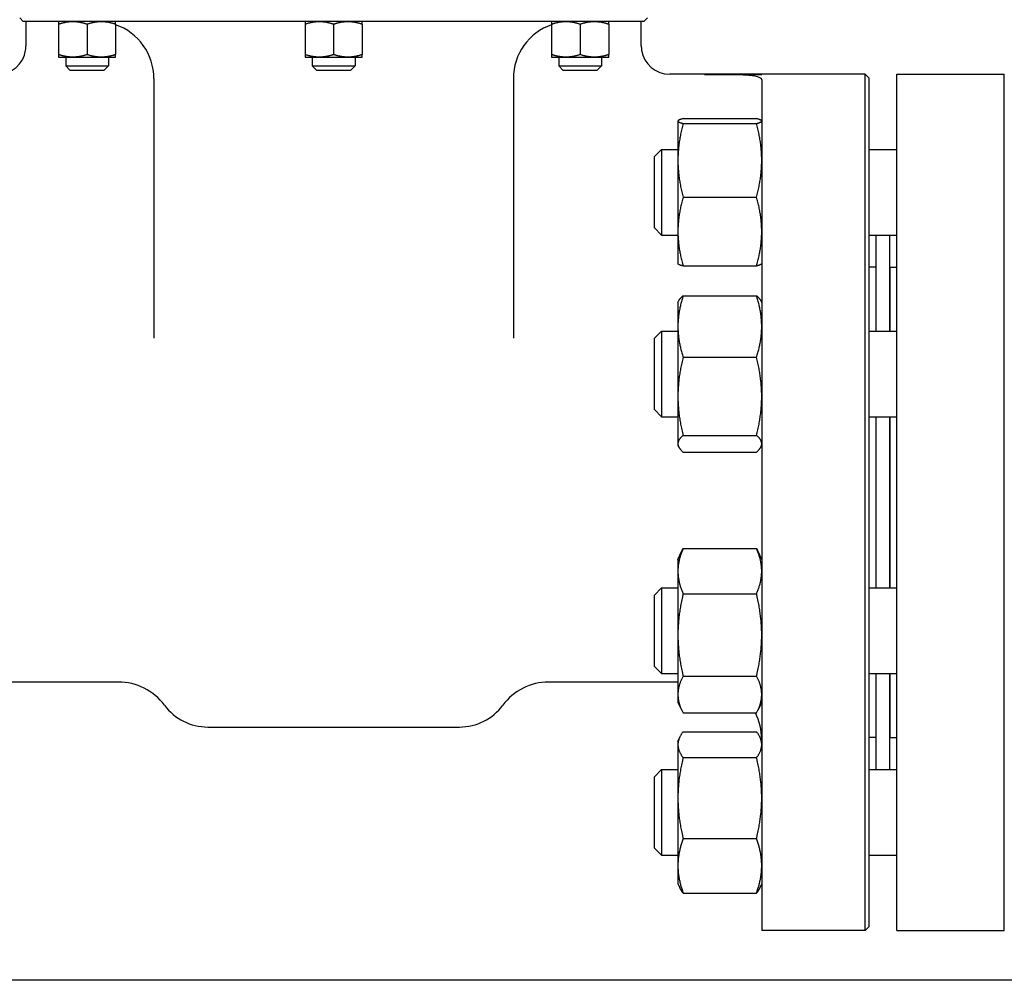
# Model space of a CAD drawing. Header units: inches. Extents: x 18 to 846, y -67 to 561.
# Tile 555 of 656: x 751.22 to 759.84, y 212.54 to 220.96. Entities that reach past the tile are written whole.
import ezdxf

# ---------------------------------------------------------------- set-up
doc = ezdxf.new("R2010")
doc.units = ezdxf.units.IN
doc.header["$LTSCALE"] = 24
doc.header["$MEASUREMENT"] = 0
doc.layers.add('Visible (ANSI)', color=7, linetype='Continuous', lineweight=30)

msp = doc.modelspace()

# ---------------------------------------------------------------- linework, layer by layer
at = {"layer": 'Visible (ANSI)'}
for p, q in [((751.24705, 220.94296), (751.2158, 220.97421)), ((756.68455, 220.94296), (756.7158, 220.97421)), ((751.31014, 220.94296), (751.24705, 220.94296)), ((751.2708, 220.94296), (751.2708, 220.73036)), ((752.8316, 220.94296), (751.31014, 220.94296)), ((751.55636, 220.92063), (751.55636, 220.65279)), ((751.80636, 220.92063), (751.80636, 220.65279)), ((752.05636, 220.92063), (752.05636, 220.65279)), ((755.10001, 220.94296), (752.8316, 220.94296)), ((753.7158, 220.92063), (753.7158, 220.65279)), ((753.9658, 220.92063), (753.9658, 220.65279)), ((754.2158, 220.92063), (754.2158, 220.65279)), ((756.62147, 220.94296), (755.10001, 220.94296)), ((755.87525, 220.92063), (755.87525, 220.65279)), ((756.12525, 220.92063), (756.12525, 220.65279)), ((756.37525, 220.92063), (756.37525, 220.65279)), ((756.68455, 220.94296), (756.62147, 220.94296)), ((756.6608, 220.73036), (756.6608, 220.94296)), ((751.55636, 220.63046), (751.68136, 220.63046)), ((751.61886, 220.63046), (751.61886, 220.55502)), ((751.68136, 220.63046), (751.93136, 220.63046)), ((751.93136, 220.63046), (752.05636, 220.63046)), ((751.99386, 220.63046), (751.99386, 220.55502)), ((753.7158, 220.63046), (753.8408, 220.63046)), ((753.7783, 220.63046), (753.7783, 220.55502)), ((753.8408, 220.63046), (754.0908, 220.63046)), ((754.0908, 220.63046), (754.2158, 220.63046)), ((754.1533, 220.63046), (754.1533, 220.55502)), ((755.87525, 220.63046), (756.00025, 220.63046)), ((755.93775, 220.63046), (755.93775, 220.55502)), ((756.00025, 220.63046), (756.25025, 220.63046)), ((756.25025, 220.63046), (756.37525, 220.63046)), ((756.31275, 220.63046), (756.31275, 220.55502)), ((751.61886, 220.55502), (751.99386, 220.55502)), ((751.65611, 220.51777), (751.61886, 220.55502)), ((751.95661, 220.51777), (751.99386, 220.55502)), ((753.7783, 220.55502), (754.1533, 220.55502)), ((753.81555, 220.51777), (753.7783, 220.55502)), ((754.11605, 220.51777), (754.1533, 220.55502)), ((755.93775, 220.55502), (756.31275, 220.55502)), ((755.975, 220.51777), (755.93775, 220.55502)), ((756.2755, 220.51777), (756.31275, 220.55502)), ((751.65611, 220.51777), (751.95661, 220.51777)), ((753.81555, 220.51777), (754.11605, 220.51777)), ((755.975, 220.51777), (756.2755, 220.51777)), ((757.7158, 220.48036), (756.9108, 220.48036)), ((757.2158, 220.47903), (757.7158, 220.47903)), ((758.62205, 220.48036), (757.7158, 220.48036)), ((757.7158, 220.47903), (757.7158, 220.48036)), ((758.62205, 212.98036), (758.62205, 220.48036)), ((758.6533, 220.44911), (758.62205, 220.48036)), ((758.9008, 212.98036), (758.9008, 220.48036)), ((758.9008, 220.48036), (759.8408, 220.48036)), ((759.8408, 212.98036), (759.8408, 220.48036)), ((752.391, 220.44296), (752.391, 218.16793)), ((755.54061, 220.44296), (755.54061, 218.16793)), ((757.7158, 220.43205), (757.7158, 212.98036)), ((758.6533, 220.44911), (758.6533, 213.01161)), ((756.9818, 220.07157), (756.98231, 220.07266)), ((756.9818, 220.07157), (756.9818, 220.07048)), ((756.9818, 220.07048), (756.9818, 219.72661)), ((757.02689, 220.09176), (757.67072, 220.09176)), ((757.02689, 220.04921), (757.67072, 220.04921)), ((757.7158, 220.07157), (757.7153, 220.07266)), ((756.7758, 219.75907), (756.8383, 219.82157)), ((756.8383, 219.82157), (756.8383, 219.07157)), ((756.8383, 219.82157), (756.9818, 219.82157)), ((758.6533, 219.82157), (758.9008, 219.82157)), ((756.7758, 219.13407), (756.7758, 219.75907)), ((756.9818, 219.72661), (756.9818, 219.1027)), ((757.02689, 219.40402), (757.67072, 219.40402)), ((756.7758, 219.13407), (756.8383, 219.07157)), ((756.9818, 219.1027), (756.9818, 218.82157)), ((756.8383, 219.07157), (756.9818, 219.07157)), ((758.6533, 219.07157), (758.9008, 219.07157)), ((758.7158, 219.07157), (758.7158, 218.23045)), ((758.8358, 219.07157), (758.8358, 218.23045)), ((756.9818, 218.82157), (756.98231, 218.82048)), ((757.7158, 218.82157), (757.7153, 218.82048)), ((757.02689, 218.80138), (757.67072, 218.80138)), ((758.7158, 218.79036), (758.6533, 218.79036)), ((758.8408, 218.23045), (758.8408, 218.79036)), ((758.8408, 218.79036), (758.9008, 218.79036)), ((758.8408, 218.67036), (758.8358, 218.67036)), ((756.9818, 218.48045), (756.9879, 218.49353)), ((756.9818, 218.48045), (756.9818, 218.27057)), ((757.02689, 218.54033), (757.67072, 218.54033)), ((757.7158, 218.48045), (757.70971, 218.49353)), ((756.7758, 218.16795), (756.8383, 218.23045)), ((756.8383, 218.23045), (756.8383, 217.48045)), ((756.8383, 218.23045), (756.9818, 218.23045)), ((756.9818, 218.27057), (756.9818, 217.65838)), ((758.6533, 218.23045), (758.9008, 218.23045)), ((756.7758, 217.54295), (756.7758, 218.16795)), ((757.02689, 218.00082), (757.67072, 218.00082)), ((756.9818, 217.65838), (756.9818, 217.24326)), ((756.7758, 217.54295), (756.8383, 217.48045)), ((756.8383, 217.48045), (756.9818, 217.48045)), ((758.6533, 217.48045), (758.9008, 217.48045)), ((758.7158, 217.48045), (758.7158, 215.98028)), ((758.8358, 217.48045), (758.8358, 215.98028)), ((758.8408, 215.98028), (758.8408, 217.48045)), ((757.02689, 217.31594), (757.67072, 217.31594)), ((756.9818, 217.24326), (756.9818, 217.23045)), ((756.9818, 217.23045), (756.9879, 217.21738)), ((757.7158, 217.23045), (757.70971, 217.21738)), ((757.02689, 217.17058), (757.67072, 217.17058)), ((757.02689, 216.32571), (757.67072, 216.32571)), ((756.9818, 216.23028), (757.01636, 216.30438)), ((756.9818, 216.23028), (756.9818, 216.12718)), ((757.7158, 216.23028), (757.68125, 216.30438)), ((756.9818, 216.12718), (756.9818, 215.56843)), ((756.7758, 215.91778), (756.8383, 215.98028)), ((756.8383, 215.98028), (756.8383, 215.23028)), ((756.8383, 215.98028), (756.9818, 215.98028)), ((758.6533, 215.98028), (758.9008, 215.98028)), ((756.7758, 215.29278), (756.7758, 215.91778)), ((757.02689, 215.92864), (757.67072, 215.92864)), ((756.9818, 215.56843), (756.9818, 215.04653)), ((756.7758, 215.29278), (756.8383, 215.23028)), ((756.8383, 215.23028), (756.9818, 215.23028)), ((757.02689, 215.20821), (757.67072, 215.20821)), ((758.6533, 215.23028), (758.9008, 215.23028)), ((758.7158, 215.23028), (758.7158, 214.38916)), ((758.8358, 215.23028), (758.8358, 214.38916)), ((758.8408, 214.67036), (758.8408, 215.23028)), ((752.08197, 215.15556), (750.9498, 215.15556)), ((756.9818, 215.15556), (755.84964, 215.15556)), ((756.9818, 215.04653), (756.9818, 214.98028)), ((756.9818, 214.98028), (757.01636, 214.90617)), ((757.7158, 214.98028), (757.68125, 214.90617)), ((757.02689, 214.88484), (757.67072, 214.88484)), ((758.8408, 214.79036), (758.8358, 214.79036)), ((752.86344, 214.76186), (755.06817, 214.76186)), ((757.02689, 214.72106), (757.67072, 214.72106)), ((756.9818, 214.63916), (756.99747, 214.67276)), ((756.9818, 214.63916), (756.9818, 214.60728)), ((756.9818, 214.60728), (756.9818, 214.14005)), ((757.7158, 214.63916), (757.70014, 214.67276)), ((758.7158, 214.67036), (758.6533, 214.67036)), ((758.8408, 214.67036), (758.9008, 214.67036)), ((757.02689, 214.49349), (757.67072, 214.49349)), ((756.7758, 214.32666), (756.8383, 214.38916)), ((756.8383, 214.38916), (756.8383, 213.63916)), ((756.8383, 214.38916), (756.9818, 214.38916)), ((758.6533, 214.38916), (758.9008, 214.38916)), ((756.7758, 213.70166), (756.7758, 214.32666)), ((756.9818, 214.14005), (756.9818, 213.54693)), ((757.02689, 213.7866), (757.67072, 213.7866)), ((756.7758, 213.70166), (756.8383, 213.63916)), ((756.8383, 213.63916), (756.9818, 213.63916)), ((758.6533, 213.63916), (758.9008, 213.63916)), ((756.9818, 213.54693), (756.9818, 213.38916)), ((756.9818, 213.38916), (756.99747, 213.35556)), ((757.7158, 213.38916), (757.70014, 213.35556)), ((757.02689, 213.30726), (757.67072, 213.30726)), ((758.62205, 212.98036), (757.7158, 212.98036)), ((758.6533, 213.01161), (758.62205, 212.98036)), ((758.9008, 212.98036), (759.8408, 212.98036)), ((764.20632, 212.54286), (745.20632, 212.54286))]:
    msp.add_line(p, q, dxfattribs=at)
for centre, radius, start, end in [((751.891, 220.44296), 0.5, 0, 70.688206), ((756.04061, 220.44296), 0.5, 109.311794, 180), ((751.0208, 220.73036), 0.25, 270, 351.395888), ((756.9108, 220.73036), 0.25, 188.604112, 270), ((752.08197, 214.65556), 0.5, 36.522734, 90), ((755.84964, 214.65556), 0.5, 90, 143.477266), ((752.86344, 215.2343), 0.47244, 216.522734, 270), ((755.06817, 215.2343), 0.47244, 270, 323.477266), ((757.2158, 214.65556), 0.5, 0, 27.294411)]:
    msp.add_arc(centre, radius, start, end, dxfattribs=at)
for points, weights in [([(751.55636, 220.94296), (751.55636, 220.94296), (751.55636, 220.92063)], [1, 1.04314139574, 1.01001874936]), ([(751.55636, 220.92063), (751.62334, 220.94296), (751.68136, 220.94296)], [1.01001874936, 1.04314139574, 1]), ([(751.68136, 220.94296), (751.73937, 220.94296), (751.80636, 220.92063)], [1, 1.04314139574, 1.01001874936]), ([(751.80636, 220.92063), (751.87334, 220.94296), (751.93136, 220.94296)], [1.01001874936, 1.04314139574, 1]), ([(751.93136, 220.94296), (751.98937, 220.94296), (752.05636, 220.92063)], [1, 1.04314139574, 1.01001874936]), ([(752.05636, 220.92063), (752.05636, 220.93188), (752.05636, 220.93736)], [1.01001874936, 1.0264275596, 1.02411989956]), ([(753.7158, 220.94296), (753.7158, 220.94296), (753.7158, 220.92063)], [1, 1.04314139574, 1.01001874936]), ([(753.7158, 220.92063), (753.78279, 220.94296), (753.8408, 220.94296)], [1.01001874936, 1.04314139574, 1]), ([(753.8408, 220.94296), (753.89882, 220.94296), (753.9658, 220.92063)], [1, 1.04314139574, 1.01001874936]), ([(753.9658, 220.92063), (754.03279, 220.94296), (754.0908, 220.94296)], [1.01001874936, 1.04314139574, 1]), ([(754.0908, 220.94296), (754.14882, 220.94296), (754.2158, 220.92063)], [1, 1.04314139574, 1.01001874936]), ([(754.2158, 220.92063), (754.2158, 220.94296), (754.2158, 220.94296)], [1.01001874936, 1.04314139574, 1]), ([(755.87525, 220.92063), (755.94224, 220.94296), (756.00025, 220.94296)], [1.01001874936, 1.04314139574, 1]), ([(755.87525, 220.93736), (755.87525, 220.93188), (755.87525, 220.92063)], [1.02411989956, 1.0264275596, 1.01001874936]), ([(756.00025, 220.94296), (756.05827, 220.94296), (756.12525, 220.92063)], [1, 1.04314139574, 1.01001874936]), ([(756.12525, 220.92063), (756.19224, 220.94296), (756.25025, 220.94296)], [1.01001874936, 1.04314139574, 1]), ([(756.25025, 220.94296), (756.30827, 220.94296), (756.37525, 220.92063)], [1, 1.04314139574, 1.01001874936]), ([(756.37525, 220.92063), (756.37525, 220.94296), (756.37525, 220.94296)], [1.01001874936, 1.04314139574, 1]), ([(751.55636, 220.65279), (751.55636, 220.63046), (751.55636, 220.63046)], [1.01001874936, 1.04314139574, 1]), ([(751.68136, 220.63046), (751.62334, 220.63046), (751.55636, 220.65279)], [1, 1.04314139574, 1.01001874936]), ([(751.80636, 220.65279), (751.73937, 220.63046), (751.68136, 220.63046)], [1.01001874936, 1.04314139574, 1]), ([(751.93136, 220.63046), (751.87334, 220.63046), (751.80636, 220.65279)], [1, 1.04314139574, 1.01001874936]), ([(752.05636, 220.65279), (751.98937, 220.63046), (751.93136, 220.63046)], [1.01001874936, 1.04314139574, 1]), ([(752.05636, 220.63046), (752.05636, 220.63046), (752.05636, 220.65279)], [1, 1.04314139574, 1.01001874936]), ([(753.7158, 220.65279), (753.7158, 220.63046), (753.7158, 220.63046)], [1.01001874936, 1.04314139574, 1]), ([(753.8408, 220.63046), (753.78279, 220.63046), (753.7158, 220.65279)], [1, 1.04314139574, 1.01001874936]), ([(753.9658, 220.65279), (753.89882, 220.63046), (753.8408, 220.63046)], [1.01001874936, 1.04314139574, 1]), ([(754.0908, 220.63046), (754.03279, 220.63046), (753.9658, 220.65279)], [1, 1.04314139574, 1.01001874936]), ([(754.2158, 220.65279), (754.14882, 220.63046), (754.0908, 220.63046)], [1.01001874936, 1.04314139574, 1]), ([(754.2158, 220.63046), (754.2158, 220.63046), (754.2158, 220.65279)], [1, 1.04314139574, 1.01001874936]), ([(755.87525, 220.65279), (755.87525, 220.63046), (755.87525, 220.63046)], [1.01001874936, 1.04314139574, 1]), ([(756.00025, 220.63046), (755.94224, 220.63046), (755.87525, 220.65279)], [1, 1.04314139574, 1.01001874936]), ([(756.12525, 220.65279), (756.05827, 220.63046), (756.00025, 220.63046)], [1.01001874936, 1.04314139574, 1]), ([(756.25025, 220.63046), (756.19224, 220.63046), (756.12525, 220.65279)], [1, 1.04314139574, 1.01001874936]), ([(756.37525, 220.65279), (756.30827, 220.63046), (756.25025, 220.63046)], [1.01001874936, 1.04314139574, 1]), ([(756.37525, 220.63046), (756.37525, 220.63046), (756.37525, 220.65279)], [1, 1.04314139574, 1.01001874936]), ([(757.02689, 220.09176), (756.9818, 220.08036), (756.9818, 220.07048)], [1, 1.0379548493, 1]), ([(756.9818, 220.07048), (756.9818, 220.06061), (757.02689, 220.04921)], [1, 1.0379548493, 1]), ([(757.02689, 220.04921), (756.9818, 219.87633), (756.9818, 219.72661)], [1, 1.0379548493, 1]), ([(757.7158, 220.07048), (757.7158, 220.08036), (757.67072, 220.09176)], [1, 1.0379548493, 1]), ([(757.67072, 220.04921), (757.7158, 220.06061), (757.7158, 220.07048)], [1, 1.0379548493, 1]), ([(757.7158, 219.72661), (757.7158, 219.87633), (757.67072, 220.04921)], [1, 1.0379548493, 1]), ([(756.9818, 219.72661), (756.9818, 219.5769), (757.02689, 219.40402)], [1, 1.0379548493, 1]), ([(757.67072, 219.40402), (757.7158, 219.5769), (757.7158, 219.72661)], [1, 1.0379548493, 1]), ([(757.02689, 219.40402), (756.9818, 219.24254), (756.9818, 219.1027)], [1, 1.0379548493, 1]), ([(757.7158, 219.1027), (757.7158, 219.24254), (757.67072, 219.40402)], [1, 1.0379548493, 1]), ([(756.9818, 219.1027), (756.9818, 218.96286), (757.02689, 218.80138)], [1, 1.0379548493, 1]), ([(757.67072, 218.80138), (757.7158, 218.96286), (757.7158, 219.1027)], [1, 1.0379548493, 1]), ([(757.02689, 218.80138), (756.98645, 218.81161), (756.98231, 218.82048)], [1, 1.03391206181, 1.00722433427]), ([(757.7153, 218.82048), (757.71116, 218.81161), (757.67072, 218.80138)], [1.00722433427, 1.03391206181, 1]), ([(757.02689, 218.54033), (756.9818, 218.39576), (756.9818, 218.27057)], [1, 1.0379548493, 1]), ([(756.9879, 218.49353), (756.99814, 218.51549), (757.02689, 218.54033)], [1.01771443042, 1.02387317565, 1]), ([(757.67072, 218.54033), (757.69947, 218.51549), (757.70971, 218.49353)], [1, 1.02387317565, 1.01771443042]), ([(757.7158, 218.27057), (757.7158, 218.39576), (757.67072, 218.54033)], [1, 1.0379548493, 1]), ([(756.9818, 218.27057), (756.9818, 218.14538), (757.02689, 218.00082)], [1, 1.0379548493, 1]), ([(757.67072, 218.00082), (757.7158, 218.14538), (757.7158, 218.27057)], [1, 1.0379548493, 1]), ([(757.02689, 218.00082), (756.9818, 217.81731), (756.9818, 217.65838)], [1, 1.0379548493, 1]), ([(757.7158, 217.65838), (757.7158, 217.81731), (757.67072, 218.00082)], [1, 1.0379548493, 1]), ([(756.9818, 217.65838), (756.9818, 217.49946), (757.02689, 217.31594)], [1, 1.0379548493, 1]), ([(757.67072, 217.31594), (757.7158, 217.49946), (757.7158, 217.65838)], [1, 1.0379548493, 1]), ([(757.02689, 217.31594), (756.9818, 217.27699), (756.9818, 217.24326)], [1, 1.0379548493, 1]), ([(757.7158, 217.24326), (757.7158, 217.27699), (757.67072, 217.31594)], [1, 1.0379548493, 1]), ([(756.9818, 217.24326), (756.9818, 217.20953), (757.02689, 217.17058)], [1, 1.0379548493, 1]), ([(757.67072, 217.17058), (757.7158, 217.20953), (757.7158, 217.24326)], [1, 1.0379548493, 1]), ([(757.02689, 216.32571), (756.9818, 216.21931), (756.9818, 216.12718)], [1, 1.0379548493, 1]), ([(757.01636, 216.30438), (757.02125, 216.31488), (757.02689, 216.32571)], [1.00807367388, 1.00459253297, 1]), ([(757.67072, 216.32571), (757.67635, 216.31488), (757.68125, 216.30438)], [1, 1.00459253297, 1.00807367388]), ([(757.7158, 216.12718), (757.7158, 216.21931), (757.67072, 216.32571)], [1, 1.0379548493, 1]), ([(756.9818, 216.12718), (756.9818, 216.03504), (757.02689, 215.92864)], [1, 1.0379548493, 1]), ([(757.67072, 215.92864), (757.7158, 216.03504), (757.7158, 216.12718)], [1, 1.0379548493, 1]), ([(757.02689, 215.92864), (756.9818, 215.7356), (756.9818, 215.56843)], [1, 1.0379548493, 1]), ([(757.7158, 215.56843), (757.7158, 215.7356), (757.67072, 215.92864)], [1, 1.0379548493, 1]), ([(756.9818, 215.56843), (756.9818, 215.40125), (757.02689, 215.20821)], [1, 1.0379548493, 1]), ([(757.67072, 215.20821), (757.7158, 215.40125), (757.7158, 215.56843)], [1, 1.0379548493, 1]), ([(757.02689, 215.20821), (756.9818, 215.12156), (756.9818, 215.04653)], [1, 1.0379548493, 1]), ([(757.7158, 215.04653), (757.7158, 215.12156), (757.67072, 215.20821)], [1, 1.0379548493, 1]), ([(756.9818, 215.04653), (756.9818, 214.97149), (757.02689, 214.88484)], [1, 1.0379548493, 1]), ([(757.67072, 214.88484), (757.7158, 214.97149), (757.7158, 215.04653)], [1, 1.0379548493, 1]), ([(757.02689, 214.72106), (756.9818, 214.66008), (756.9818, 214.60728)], [1, 1.0379548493, 1]), ([(757.7158, 214.60728), (757.7158, 214.66008), (757.67072, 214.72106)], [1, 1.0379548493, 1]), ([(756.9818, 214.60728), (756.9818, 214.55447), (757.02689, 214.49349)], [1, 1.0379548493, 1]), ([(757.67072, 214.49349), (757.7158, 214.55447), (757.7158, 214.60728)], [1, 1.0379548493, 1]), ([(757.02689, 214.49349), (756.9818, 214.30408), (756.9818, 214.14005)], [1, 1.0379548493, 1]), ([(757.7158, 214.14005), (757.7158, 214.30408), (757.67072, 214.49349)], [1, 1.0379548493, 1]), ([(756.9818, 214.14005), (756.9818, 213.97601), (757.02689, 213.7866)], [1, 1.0379548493, 1]), ([(757.67072, 213.7866), (757.7158, 213.97601), (757.7158, 214.14005)], [1, 1.0379548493, 1]), ([(757.02689, 213.7866), (756.9818, 213.65816), (756.9818, 213.54693)], [1, 1.0379548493, 1]), ([(757.7158, 213.54693), (757.7158, 213.65816), (757.67072, 213.7866)], [1, 1.0379548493, 1]), ([(756.9818, 213.54693), (756.9818, 213.4357), (757.02689, 213.30726)], [1, 1.0379548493, 1]), ([(757.67072, 213.30726), (757.7158, 213.4357), (757.7158, 213.54693)], [1, 1.0379548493, 1]), ([(757.02689, 213.30726), (757.00822, 213.33252), (756.99747, 213.35556)], [1, 1.01537751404, 1.01829454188]), ([(757.70014, 213.35556), (757.68939, 213.33252), (757.67072, 213.30726)], [1.01829454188, 1.01537751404, 1])]:
    msp.add_rational_spline(points, weights, degree=2, dxfattribs=at)
for points in [[(751.26799, 220.69296), (751.26979, 220.70526), (751.27077, 220.71786), (751.2708, 220.73036)], [(756.6608, 220.73036), (756.66084, 220.71786), (756.66183, 220.70527), (756.66362, 220.69296)]]:
    msp.add_open_spline(points, degree=3, dxfattribs=at)
msp.add_open_spline([(757.7158, 220.43205), (757.7158, 220.44216), (757.7034, 220.45122), (757.65244, 220.46475), (757.61386, 220.46933), (757.52486, 220.47518), (757.46866, 220.47688), (757.34552, 220.47876), (757.27857, 220.47903), (757.2158, 220.47903)], degree=3, knots=[1.9381181, 1.9381181, 1.9381181, 1.9381181, 2.4196417, 2.4196417, 2.9011652, 2.9011652, 3.379449, 3.379449, 3.8577329, 3.8577329, 3.8577329, 3.8577329], dxfattribs=at)

doc.saveas('drawing.dxf')
